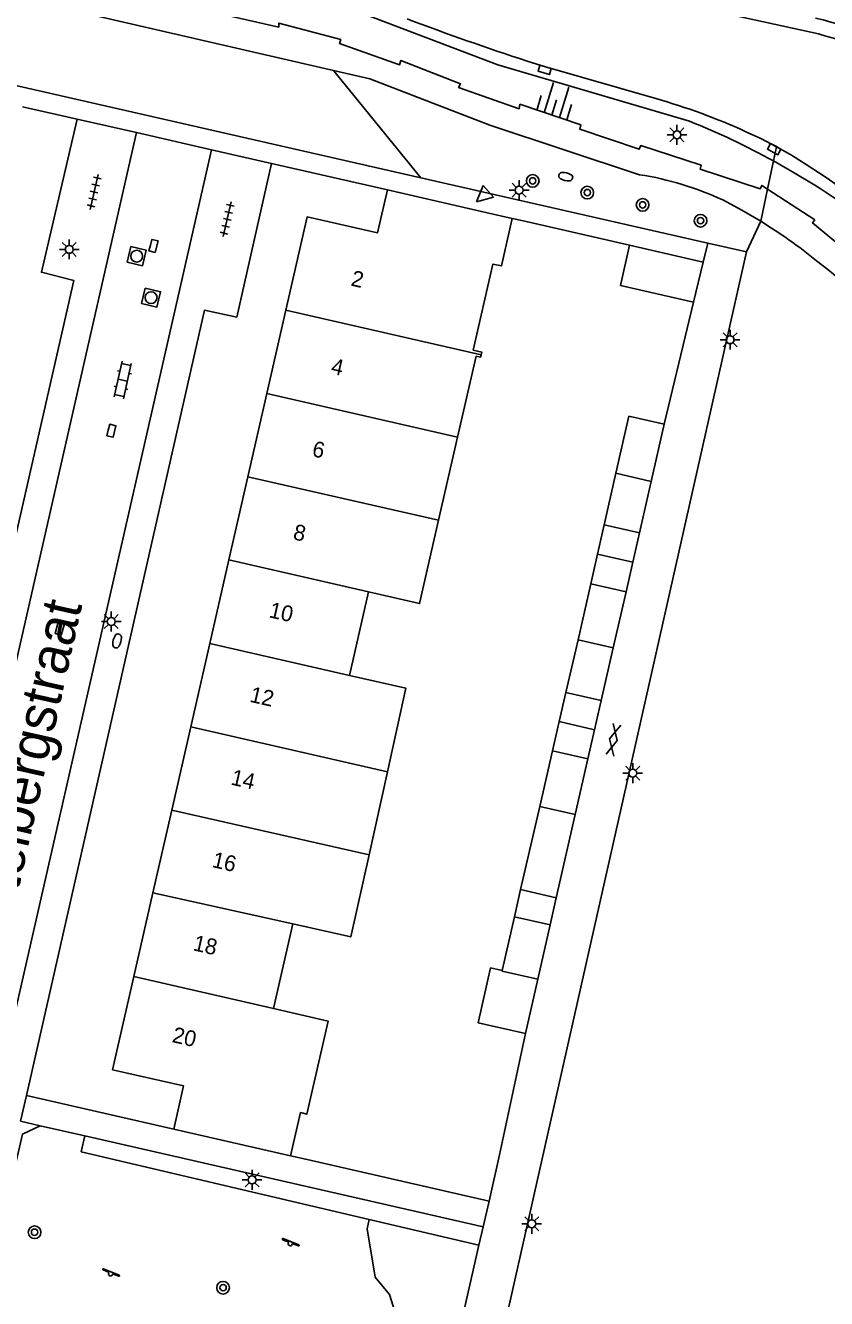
# Model space of a CAD drawing. Extents: x 128999 to 131010, y 395498 to 399007.
# Drawn here: x 129428.2 to 129478.9, y 398506.2 to 398586.6 of the extents above; entities that cross this region are included whole.
import ezdxf

# ---------------------------------------------------------------- set-up
doc = ezdxf.new("R2010")
doc.units = 0
for name, color, linetype in [('gg-afsc-erfafscheiding', 7, 'Continuous'), ('gg-afsc-hekwerk', 7, 'Continuous'), ('gg-afsc-muur', 7, 'Continuous'), ('gg-anno-huisnummerreeks BGT', 7, 'Continuous'), ('gg-anno-openbare ruimte label', 7, 'Continuous'), ('gg-bbg-bijgebouw', 7, 'Continuous'), ('gg-bbg-gedigitaliseerde bebouwing', 7, 'Continuous'), ('gg-bbg-gedigitaliseerde bijgebouw', 7, 'Continuous'), ('gg-bbg-hoofdgebouw', 7, 'Continuous'), ('gg-bbg-luifel en loopbrug', 7, 'Continuous'), ('gg-bbg-tussenscheiding', 7, 'Continuous'), ('gg-knt-bovenkant onderkant talud', 7, 'Continuous'), ('gg-knt-verharding', 7, 'Continuous'), ('gt-grn-groengrens', 7, 'Continuous'), ('gt-grn-weggrens', 7, 'Continuous'), ('gt-symb-boom', 7, 'Continuous'), ('gt-symb-brandkraan', 7, 'Continuous'), ('gt-symb-gesloten verharding', 7, 'Continuous'), ('gt-symb-klinker verharding', 7, 'Continuous'), ('gt-symb-kolk', 7, 'Continuous'), ('gt-symb-lichtmast', 7, 'Continuous'), ('gt-symb-rioolschacht', 7, 'Continuous'), ('gt-symb-speelvoorziening', 7, 'Continuous'), ('gt-symb-talud symbool', 7, 'Continuous'), ('gt-symb-tegel verharding', 7, 'Continuous'), ('gt-symb-waterafsluiter', 7, 'Continuous')]:
    doc.layers.add(name, color=color, linetype=linetype)

# ---------------------------------------------------------------- blocks, each defined once
blk = doc.blocks.new('gt0-KOLK')
at = {"layer": 'gt-symb-kolk'}
blk.add_lwpolyline([(0, 0), (0.375, 0), (0.375, 0.4), (-0.375, 0.4), (-0.375, 0), (0, 0)], dxfattribs=at)
blk = doc.blocks.new('gt0-KL1')
at = {"layer": 'gt-symb-klinker verharding'}
for p, q in [((-1.15, 0.3), (1.15, 0.3)), ((-1, -0.3), (-1, 0.3)), ((-0.5, 0.3), (-0.5, 0.45)), ((0, -0.3), (0, 0.3)), ((0.5, 0.3), (0.5, 0.45)), ((1, -0.3), (1, 0.3)), ((-1.15, -0.3), (1.15, -0.3)), ((-0.5, -0.45), (-0.5, -0.3)), ((0.5, -0.45), (0.5, -0.3))]:
    blk.add_line(p, q, dxfattribs=at)
blk = doc.blocks.new('gt0-RS')
at = {"layer": 'gt-symb-rioolschacht'}
blk.add_lwpolyline([(-0.5, -0.5), (0.5, -0.5), (0.5, 0.5), (-0.5, 0.5)], close=True, dxfattribs=at)
blk.add_circle((0, 0), 0.375, dxfattribs=at)
blk = doc.blocks.new('gt0-LMAST')
at = {"layer": 'gt-symb-lichtmast'}
for p, q in [((-0.182, 0.173), (-0.447, 0.438)), ((-0.005, 0.246), (-0.005, 0.621)), ((0.172, 0.173), (0.437, 0.438)), ((-0.255, -0.004), (-0.63, -0.004)), ((-0.182, -0.181), (-0.447, -0.446)), ((-0.005, -0.254), (-0.005, -0.629)), ((0.437, -0.446), (0.172, -0.181)), ((0.245, -0.004), (0.62, -0.004))]:
    blk.add_line(p, q, dxfattribs=at)
blk.add_circle((-0.005, -0.004), 0.25, dxfattribs=at)
blk = doc.blocks.new('gt0-GESVH1')
at = {"layer": 'gt-symb-gesloten verharding'}
for p, q in [((-0.992, -0.261), (0.008, 0.239)), ((0.008, -0.261), (-0.992, 0.239)), ((0.008, 0.239), (1.008, -0.261)), ((1.008, 0.239), (0.008, -0.261))]:
    blk.add_line(p, q, dxfattribs=at)
blk = doc.blocks.new('gt0-BR')
at = {"layer": 'gt-symb-brandkraan'}
for centre, radius, start, end in [((-0.244, 0), 0.206, 107.56694, 252.43307), ((0.599, -2.664), 3, 106.89205, 107.56694), ((0, -0.691), 0.938, 73.10799, 106.89205), ((-0.599, -2.664), 3, 72.43309, 73.10799), ((0.244, 0), 0.206, 287.56695, 72.43309), ((0.599, 2.664), 3, 252.43307, 253.10797), ((0, 0.691), 0.938, 253.10797, 286.89206), ((-0.599, 2.664), 3, 286.89206, 287.56695)]:
    blk.add_arc(centre, radius, start, end, dxfattribs=at)
blk = doc.blocks.new('gt0-BOOM')
at = {"layer": 'gt-symb-boom'}
for radius in [0.4, 0.2]:
    blk.add_circle((0, 0), radius, dxfattribs=at)
blk = doc.blocks.new('gt0-SV')
at = {"layer": 'gt-symb-speelvoorziening'}
for p, q in [((-0.477, 0.255), (-0.08, 0.096)), ((0.542, -0.076), (-0.449, 0.324)), ((0.125, 0.014), (0.515, -0.143))]:
    blk.add_line(p, q, dxfattribs=at)
for centre, radius, start, end in [((-0.466, 0.291), 0.0369, 63.6251, 252.66016), ((-0.002, -0.005), 0.128, 127.68665, 8.59861), ((0.531, -0.111), 0.0363, 243.50852, 72.54358)]:
    blk.add_arc(centre, radius, start, end, dxfattribs=at)
blk = doc.blocks.new('gt0-TALUD_1')
at = {"layer": 'gt-symb-talud symbool'}
for p, q in [((-1, -1), (-1, 0)), ((-0.5, -2), (-0.5, 0)), ((0, -1), (0, 0)), ((0.5, -2), (0.5, 0)), ((1, -1), (1, 0))]:
    blk.add_line(p, q, dxfattribs=at)
blk = doc.blocks.new('gt0-TEG1')
at = {"layer": 'gt-symb-tegel verharding'}
for p, q in [((-1.125, 0), (1.125, 0)), ((-0.9, -0.25), (-0.9, 0.25)), ((-0.45, -0.25), (-0.45, 0.25)), ((0, -0.25), (0, 0.25)), ((0.45, -0.25), (0.45, 0.25)), ((0.9, -0.25), (0.9, 0.25))]:
    blk.add_line(p, q, dxfattribs=at)
blk = doc.blocks.new('gt0-WAFSL')
at = {"layer": 'gt-symb-waterafsluiter'}
for p, q in [((-0.5, -0.333), (0, 0.667)), ((0, 0.667), (0.5, -0.333)), ((0.5, -0.333), (-0.5, -0.333))]:
    blk.add_line(p, q, dxfattribs=at)

msp = doc.modelspace()

# ---------------------------------------------------------------- linework, layer by layer
at = {"layer": 'gg-afsc-erfafscheiding'}
for points in [[(129475.133, 398576.3), (129474.778, 398576.532), (129474.68, 398576.313), (129470.874, 398577.564), (129470.943, 398577.806), (129467.122, 398579.044), (129467.029, 398578.816), (129463.266, 398580.095), (129463.333, 398580.352), (129459.487, 398581.656), (129459.448, 398581.378), (129455.613, 398582.725), (129455.742, 398582.949), (129451.96, 398584.418), (129451.881, 398584.153), (129448.096, 398585.507), (129448.168, 398585.74), (129444.261, 398586.787), (129444.251, 398586.529), (129440.347, 398587.411)], [(129489.165, 398562.74), (129486.819, 398566.033), (129486.633, 398565.885), (129483.986, 398568.889), (129484.151, 398569.064), (129481.235, 398571.782), (129481.061, 398571.615), (129477.983, 398574.164), (129478.117, 398574.355), (129475.133, 398576.3)]]:
    msp.add_lwpolyline(points, dxfattribs=at)
at = {"layer": 'gg-afsc-hekwerk'}
for p, q in [((129429.176, 398517.134), (129431.995, 398516.491)), ((129431.995, 398516.491), (129457.163, 398510.751)), ((129457.163, 398510.751), (129456.899, 398509.597)), ((129456.899, 398509.597), (129455.189, 398502.114))]:
    msp.add_line(p, q, dxfattribs=at)
msp.add_lwpolyline([(129429.176, 398517.134), (129428.055, 398516.611), (129424.367, 398500.768)], dxfattribs=at)
at = {"layer": 'gg-afsc-muur'}
for p, q in [((129459.004, 398574.449), (129459.316, 398574.378)), ((129460.339, 398574.144), (129466.416, 398572.755)), ((129470.466, 398569.164), (129468.611, 398561.443)), ((129459.832, 398522.962), (129458.203, 398515.308)), ((129457.536, 398512.383), (129458.203, 398515.308)), ((129446.051, 398515.003), (129457.536, 398512.383))]:
    msp.add_line(p, q, dxfattribs=at)
at = {"layer": 'gg-bbg-bijgebouw'}
for p, q in [((129468.611, 398561.443), (129467.789, 398557.84)), ((129464.815, 398555.098), (129465.557, 398558.35)), ((129467.789, 398557.84), (129467.047, 398554.589)), ((129467.047, 398554.589), (129464.815, 398555.098)), ((129463.965, 398551.374), (129463.159, 398547.839)), ((129466.198, 398550.865), (129463.965, 398551.374)), ((129465.391, 398547.329), (129466.198, 398550.865)), ((129463.159, 398547.839), (129462.399, 398544.51)), ((129464.632, 398544.001), (129465.391, 398547.329)), ((129462.399, 398544.51), (129464.632, 398544.001)), ((129461.556, 398540.815), (129460.754, 398537.299)), ((129463.789, 398540.306), (129461.556, 398540.815)), ((129462.987, 398536.789), (129463.789, 398540.306)), ((129458.37, 398526.937), (129459.146, 398530.339)), ((129459.146, 398530.339), (129461.398, 398529.825)), ((129461.398, 398529.825), (129460.615, 398526.394)), ((129460.615, 398526.394), (129459.832, 398522.962))]:
    msp.add_line(p, q, dxfattribs=at)
for points in [[(129465.557, 398558.35), (129466.378, 398561.952), (129468.611, 398561.443)], [(129459.832, 398522.962), (129456.843, 398523.644), (129457.633, 398527.105), (129458.37, 398526.937)]]:
    msp.add_lwpolyline(points, dxfattribs=at)
at = {"layer": 'gg-bbg-gedigitaliseerde bebouwing'}
for p, q in [((129455.554, 398560.632), (129454.353, 398555.379)), ((129448.723, 398545.585), (129449.928, 398550.86)), ((129449.951, 398534.259), (129451.115, 398539.498)), ((129445.134, 398529.882), (129443.913, 398524.54))]:
    msp.add_line(p, q, dxfattribs=at)
for points in [[(129455.554, 398560.632), (129456.724, 398565.747), (129457.007, 398565.683)], [(129454.353, 398555.379), (129453.152, 398550.124), (129449.928, 398550.86)], [(129448.723, 398545.585), (129452.287, 398544.771), (129451.115, 398539.498)], [(129449.951, 398534.259), (129448.798, 398529.068), (129445.134, 398529.882)]]:
    msp.add_lwpolyline(points, dxfattribs=at)
at = {"layer": 'gg-bbg-gedigitaliseerde bijgebouw'}
for p, q in [((129460.754, 398537.299), (129459.531, 398532.064)), ((129462.987, 398536.789), (129461.788, 398531.537)), ((129459.531, 398532.064), (129461.788, 398531.537))]:
    msp.add_line(p, q, dxfattribs=at)
at = {"layer": 'gg-bbg-hoofdgebouw'}
for p, q in [((129457.336, 398574.83), (129451.127, 398576.249)), ((129457.336, 398574.83), (129459.004, 398574.449)), ((129444.696, 398568.648), (129443.495, 398563.385)), ((129457.041, 398565.833), (129457.007, 398565.683)), ((129443.495, 398563.385), (129442.296, 398558.131)), ((129442.296, 398558.131), (129441.097, 398552.876)), ((129441.097, 398552.876), (129439.893, 398547.6)), ((129439.893, 398547.6), (129438.692, 398542.335)), ((129438.692, 398542.335), (129437.493, 398537.08)), ((129437.493, 398537.08), (129436.298, 398531.845)), ((129436.298, 398531.845), (129435.093, 398526.561)), ((129437.611, 398516.92), (129444.992, 398515.237))]:
    msp.add_line(p, q, dxfattribs=at)
for points in [[(129451.127, 398576.249), (129450.489, 398573.546), (129446.041, 398574.543), (129444.696, 398568.648)], [(129459.004, 398574.449), (129458.318, 398571.446), (129457.782, 398571.568), (129456.544, 398566.127), (129457.08, 398566.005), (129457.041, 398565.833)], [(129435.093, 398526.561), (129433.749, 398520.673), (129438.234, 398519.65), (129437.611, 398516.92)], [(129444.992, 398515.237), (129445.615, 398517.967), (129446.023, 398517.874), (129447.364, 398523.753), (129443.913, 398524.54)]]:
    msp.add_lwpolyline(points, dxfattribs=at)
at = {"layer": 'gg-bbg-luifel en loopbrug'}
for p, q in [((129466.416, 398572.755), (129465.837, 398570.221)), ((129466.416, 398572.755), (129471.073, 398571.691)), ((129471.073, 398571.691), (129470.466, 398569.164)), ((129465.837, 398570.221), (129470.466, 398569.164)), ((129464.815, 398555.098), (129464.39, 398553.236)), ((129467.047, 398554.589), (129466.623, 398552.727)), ((129464.39, 398553.236), (129463.965, 398551.374)), ((129464.39, 398553.236), (129466.623, 398552.727)), ((129466.623, 398552.727), (129466.198, 398550.865)), ((129462.399, 398544.51), (129461.978, 398542.663)), ((129464.632, 398544.001), (129464.211, 398542.154)), ((129461.978, 398542.663), (129461.556, 398540.815)), ((129461.978, 398542.663), (129464.211, 398542.154)), ((129464.211, 398542.154), (129463.789, 398540.306)), ((129459.531, 398532.064), (129459.146, 398530.339)), ((129461.788, 398531.537), (129461.398, 398529.825))]:
    msp.add_line(p, q, dxfattribs=at)
at = {"layer": 'gg-bbg-tussenscheiding'}
for p, q in [((129457.041, 398565.833), (129444.696, 398568.648)), ((129455.554, 398560.632), (129443.495, 398563.385)), ((129454.353, 398555.379), (129442.296, 398558.131)), ((129465.557, 398558.35), (129467.789, 398557.84)), ((129449.928, 398550.86), (129441.097, 398552.876)), ((129448.723, 398545.585), (129439.893, 398547.6)), ((129463.159, 398547.839), (129465.391, 398547.329)), ((129451.115, 398539.498), (129438.692, 398542.335)), ((129449.951, 398534.259), (129437.493, 398537.08)), ((129462.987, 398536.789), (129460.754, 398537.299)), ((129445.134, 398529.882), (129436.298, 398531.845)), ((129435.093, 398526.561), (129443.913, 398524.54))]:
    msp.add_line(p, q, dxfattribs=at)
msp.add_lwpolyline([(129460.615, 398526.394), (129458.363, 398526.907), (129458.37, 398526.937)], dxfattribs=at)
at = {"layer": 'gg-knt-bovenkant onderkant talud'}
msp.add_line((129447.708, 398583.784), (129406.865, 398593.222), dxfattribs=at)
for points in [[(129429.486, 398591.798), (129444.729, 398588.731), (129449.944, 398587.253), (129458.1, 398584.147), (129470.202, 398580.593)], [(129467.052, 398577.211), (129457.58, 398580.332), (129449.998, 398583.255), (129447.708, 398583.784)], [(129475.508, 398578.082), (129476.827, 398577.331), (129478.123, 398576.54)], [(129474.706, 398574.269), (129473.517, 398574.966), (129472.305, 398575.612)]]:
    msp.add_lwpolyline(points, dxfattribs=at)
for centre, radius, start, end in [((129451.758, 398534.758), 49.406, 61.26895, 68.08048), ((129463.953, 398557.601), 19.853, 65.121, 81.01876), ((129462.468, 398551.053), 29.911, 46.5921, 58.43934), ((129456.936, 398545.322), 33.966, 51.16259, 58.45576), ((129453.562, 398539.699), 40.472, 42.1643, 52.4339)]:
    msp.add_arc(centre, radius, start, end, dxfattribs=at)
at = {"layer": 'gg-knt-verharding'}
for p, q in [((129405.644, 398587.845), (129453.236, 398577.015)), ((129470.722, 398587.77), (129477.871, 398586.222)), ((129431.504, 398580.72), (129428.061, 398581.505)), ((129421.516, 398519.52), (129435.253, 398579.865)), ((129435.253, 398579.865), (129439.995, 398578.785)), ((129439.995, 398578.785), (129426.237, 398518.428)), ((129451.127, 398576.249), (129443.799, 398577.919)), ((129453.236, 398577.015), (129471.365, 398572.89)), ((129459.316, 398574.378), (129460.339, 398574.144)), ((129457.494, 398500), (129473.816, 398572.332)), ((129471.073, 398571.691), (129471.365, 398572.89)), ((129473.816, 398572.332), (129471.365, 398572.89)), ((129428.303, 398519.043), (129437.611, 398516.92)), ((129429.176, 398517.134), (129427.934, 398517.417)), ((129444.992, 398515.237), (129446.051, 398515.003)), ((129457.163, 398510.751), (129457.536, 398512.383))]:
    msp.add_line(p, q, dxfattribs=at)
for points in [[(129468.077, 398582.018), (129461.108, 398584.024), (129459.94, 398584.391)], [(129415.263, 398522.01), (129419.989, 398520.935), (129431.298, 398570.523), (129429.252, 398571.045), (129431.504, 398580.72)], [(129475.696, 398578.98), (129474.72, 398579.486), (129473.728, 398579.948)], [(129477.575, 398577.847), (129476.647, 398578.434), (129475.696, 398578.98)], [(129443.799, 398577.919), (129441.595, 398568.214), (129439.553, 398568.65), (129428.303, 398519.043)]]:
    msp.add_lwpolyline(points, dxfattribs=at)
for centre, radius, start, end in [((129511.462, 398743.302), 167.055, 249.28327, 252.03624), ((129471.286, 398558.394), 29.523, 60.90771, 76.51654), ((129470.545, 398557.033), 30.094, 60.91372, 75.91148), ((129456.836, 398542.582), 41.007, 65.67372, 74.09002), ((129455.547, 398542.656), 41.516, 46.84753, 57.95529)]:
    msp.add_arc(centre, radius, start, end, dxfattribs=at)
at = {"layer": 'gt-grn-groengrens'}
for p, q in [((129453.236, 398577.015), (129447.708, 398583.784)), ((129475.696, 398578.98), (129475.508, 398578.082)), ((129475.508, 398578.082), (129475.133, 398576.3)), ((129475.133, 398576.3), (129474.706, 398574.269)), ((129474.706, 398574.269), (129473.816, 398572.332)), ((129449.961, 398511.226), (129456.899, 398509.597))]:
    msp.add_line(p, q, dxfattribs=at)
for points in [[(129431.995, 398516.491), (129431.768, 398515.498), (129449.961, 398511.226)], [(129449.961, 398511.226), (129449.842, 398510.628), (129450.34, 398507.577), (129451.253, 398506.479), (129452.401, 398502.787), (129455.189, 398502.114)]]:
    msp.add_lwpolyline(points, dxfattribs=at)
at = {"layer": 'gt-grn-weggrens'}
for p, q in [((129431.504, 398580.72), (129435.253, 398579.865)), ((129439.995, 398578.785), (129443.799, 398577.919)), ((129427.934, 398517.417), (129428.303, 398519.043))]:
    msp.add_line(p, q, dxfattribs=at)

# ---------------------------------------------------------------- block references
at = {"layer": 'gt-symb-boom'}
for p in [(129460.295, 398576.821), (129463.747, 398576.083), (129467.242, 398575.305), (129470.901, 398574.305), (129428.816, 398510.412), (129440.732, 398506.907)]:
    msp.add_blockref('gt0-BOOM', p, dxfattribs=at)
at = {"layer": 'gt-symb-brandkraan'}
for p, rotation in [((129462.382, 398577.087), -12.646853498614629), ((129434.033, 398547.762), -104.48103437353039)]:
    msp.add_blockref('gt0-BR', p, dxfattribs=dict(at, rotation=rotation))
at = {"layer": 'gt-symb-gesloten verharding', "rotation": 77.35314650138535}
msp.add_blockref('gt0-GESVH1', (129465.384, 398541.515), dxfattribs=at)
at = {"layer": 'gt-symb-klinker verharding', "rotation": 77.35314650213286}
msp.add_blockref('gt0-KL1', (129434.386, 398564.238), dxfattribs=at)
at = {"layer": 'gt-symb-kolk'}
for p, rotation in [((129461.111, 398584.023), 163.2678397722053), ((129475.652, 398579.004), 151.46266245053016), ((129436.141, 398572.764), -104.89818725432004), ((129433.478, 398561.082), -104.06403671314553), ((129430.597, 398548.475), 73.79481462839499)]:
    msp.add_blockref('gt0-KOLK', p, dxfattribs=dict(at, rotation=rotation))
at = {"layer": 'gt-symb-lichtmast'}
for p in [(129469.419, 398579.73), (129459.443, 398576.236), (129431.016, 398572.497), (129472.771, 398566.791), (129433.667, 398548.989), (129466.625, 398539.413), (129442.569, 398513.722), (129460.239, 398510.95)]:
    msp.add_blockref('gt0-LMAST', p, dxfattribs=at)
at = {"layer": 'gt-symb-rioolschacht'}
for p, rotation in [((129435.271, 398572.065), -103.41107185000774), ((129436.18, 398569.445), -103.11914463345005)]:
    msp.add_blockref('gt0-RS', p, dxfattribs=dict(at, rotation=rotation))
at = {"layer": 'gt-symb-speelvoorziening'}
for p in [(129444.972, 398509.687), (129433.621, 398507.776)]:
    msp.add_blockref('gt0-SV', p, dxfattribs=at)
at = {"layer": 'gt-symb-talud symbool', "xscale": 1.0001859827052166, "yscale": 1.0001859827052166, "rotation": 162.90569440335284}
msp.add_blockref('gt0-TALUD_1', (129461.503, 398580.972), dxfattribs=at)
at = {"layer": 'gt-symb-tegel verharding'}
for p, rotation in [((129432.58, 398576.118), -102.8829794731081), ((129440.99, 398574.392), -102.93881062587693)]:
    msp.add_blockref('gt0-TEG1', p, dxfattribs=dict(at, rotation=rotation))
at = {"layer": 'gt-symb-waterafsluiter', "rotation": 131.14819511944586}
msp.add_blockref('gt0-WAFSL', (129457.245, 398575.941), dxfattribs=at)

# ---------------------------------------------------------------- texts
at = {"layer": 'gg-anno-huisnummerreeks BGT'}
for s, rotation, p in [('2', 347.2, (129448.758, 398570.214)), ('4', 347.2, (129447.492, 398564.667)), ('6', 347.2, (129446.3, 398559.444)), ('8', 347.2, (129445.101, 398554.19)), ('10', 347.2, (129443.578, 398549.263)), ('12', 347.2, (129442.361, 398543.925)), ('14', 347.2, (129441.168, 398538.696)), ('16', 347.1, (129439.98, 398533.488)), ('18', 347.2, (129438.779, 398528.228)), ('20', 347.1, (129437.456, 398522.429))]:
    msp.add_text(s, height=1, rotation=rotation, dxfattribs=at).set_placement(p)
at = {"layer": 'gg-anno-openbare ruimte label'}
msp.add_text('Distelbergstraat', height=2.5, rotation=77.4, dxfattribs=at).set_placement((129426.718, 398527.185))

doc.saveas('drawing.dxf')
